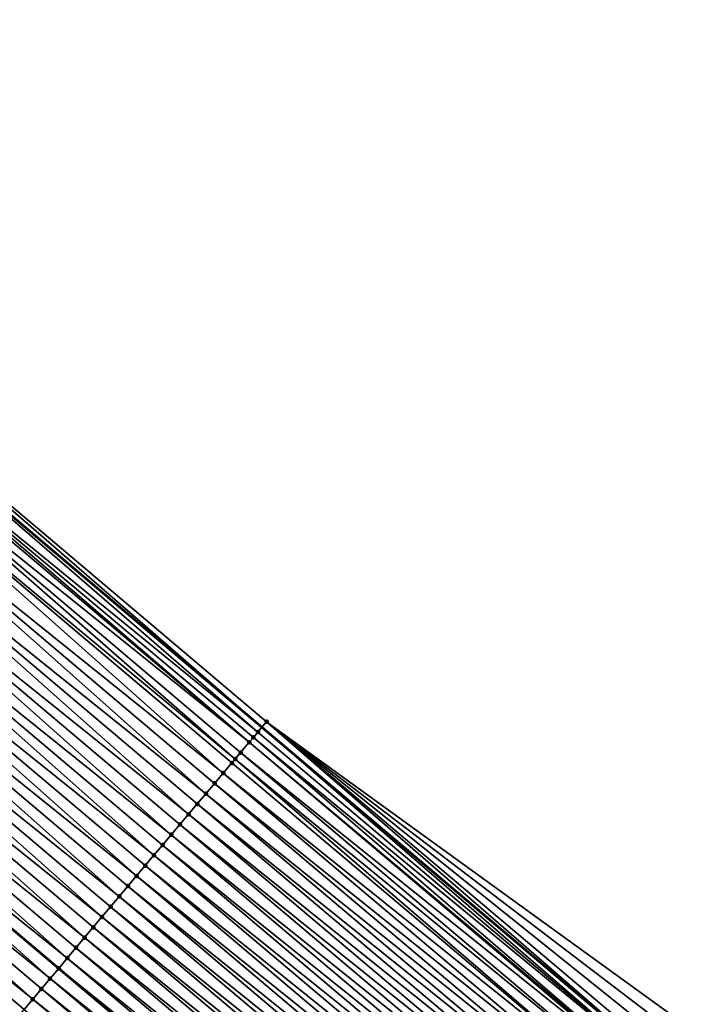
# Model space of a CAD drawing. Header units: feet. Extents: x 2007189 to 2022806, y 818621 to 837694.
# Tile 381 of 656: x 2016618 to 2016643, y 819252 to 819288. Entities that reach past the tile are written whole.
import ezdxf

# ---------------------------------------------------------------- set-up
doc = ezdxf.new("R2010")
doc.units = ezdxf.units.FT
doc.header["$MEASUREMENT"] = 0
for name, color, linetype, lineweight in [('EP_Travel Lane', 172, 'Continuous', 53), ('Road Shots', 141, 'Continuous', 100), ('Road X-Section', 40, 'Continuous', 13), ('STRIPING', 60, 'Continuous', 53)]:
    doc.layers.add(name, color=color, linetype=linetype, lineweight=lineweight)
doc.layers.add('I-77-MM17-21_SB-Surface-Border', color=7, linetype='Continuous')
doc.layers.add('I-77-MM17-21_SB-Surface-TIN', color=7, linetype='Continuous')

msp = doc.modelspace()

# ---------------------------------------------------------------- linework, layer by layer
at = {"layer": 'EP_Travel Lane'}
msp.add_polyline3d([(2016489.559565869, 819377.674227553, 270.3261203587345), (2016504.881901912, 819364.8223237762, 270.560315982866), (2016520.204206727, 819351.9704461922, 270.797772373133), (2016535.526343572, 819339.1187094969, 271.0527361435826), (2016550.848425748, 819326.2670186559, 271.3134064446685), (2016566.170728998, 819313.4151423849, 271.5510221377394), (2016581.493008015, 819300.5632864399, 271.7911614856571), (2016596.840023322, 819287.6751615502, 272.0582540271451), (2016612.121967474, 819274.7761192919, 272.3368764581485), (2016627.40432243, 819261.8767302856, 272.572743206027), (2016642.686517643, 819248.9774761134, 272.8252394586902), (2016657.96883945, 819236.0781150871, 273.0645519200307), (2016673.251180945, 819223.1787374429, 273.3018164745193), (2016688.533488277, 819210.2793886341, 273.5426388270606), (2016703.815714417, 819197.3801083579, 273.7919141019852), (2016719.097995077, 819184.4807820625, 274.0355159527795), (2016734.380056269, 819171.5816410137, 274.3019561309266), (2016749.65505463, 819158.6942299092, 274.5888565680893)], dxfattribs=at)
at = {"layer": 'I-77-MM17-21_SB-Surface-Border', "color": 3, "linetype": 'Continuous', "lineweight": -3}
msp.add_polyline3d([(2016489.732447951, 819377.8802853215, 270.3232260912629), (2016505.054784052, 819365.0283907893, 270.5578926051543), (2016520.377091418, 819352.1765203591, 270.7955601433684), (2016535.778398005, 819339.4191846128, 271.0511854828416), (2016551.562114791, 819327.1172943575, 271.2825340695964), (2016566.804348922, 819314.1698302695, 271.5136050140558), (2016581.665917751, 819300.7693767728, 271.7882463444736), (2016597.013543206, 819287.8806535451, 272.0539932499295), (2016612.295497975, 819274.9816023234, 272.3315104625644), (2016627.577837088, 819262.0822266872, 272.5690261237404), (2016643.827892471, 819250.3289423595, 272.7862371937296), (2016658.787587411, 819237.0475971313, 273.0380198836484), (2016674.392792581, 819224.5300038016, 273.2381648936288), (2016688.707019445, 819210.4848710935, 273.5372030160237), (2016703.989215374, 819197.5856163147, 273.7896226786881), (2016719.916737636, 819185.4502686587, 274.0095461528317), (2016734.553570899, 819171.7871374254, 274.2982413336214), (2016749.827811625, 819158.8992363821, 274.5862957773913)], dxfattribs=at)
at = {"layer": 'I-77-MM17-21_SB-Surface-TIN', "color": 128, "linetype": 'Continuous', "lineweight": -3}
for points in [[(2016611.750210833, 819274.3359103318, 272.3483721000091), (2016627.255263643, 819261.7001973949, 272.5759363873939), (2016612.121967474, 819274.7761192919, 272.3368764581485)], [(2016612.295497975, 819274.9816023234, 272.3315104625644), (2016612.121967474, 819274.7761192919, 272.3368764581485), (2016627.40432243, 819261.8767302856, 272.572743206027)], [(2016627.255263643, 819261.7001973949, 272.5759363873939), (2016627.40432243, 819261.8767302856, 272.572743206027), (2016612.121967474, 819274.7761192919, 272.3368764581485)], [(2016612.295497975, 819274.9816023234, 272.3315104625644), (2016627.40432243, 819261.8767302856, 272.572743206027), (2016627.577837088, 819262.0822266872, 272.5690261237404)], [(2016611.650325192, 819274.2175655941, 272.3480261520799), (2016626.932748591, 819261.3181188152, 272.5767687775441), (2016611.750210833, 819274.3359103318, 272.3483721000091)], [(2016611.750210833, 819274.3359103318, 272.3483721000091), (2016627.08522658, 819261.4987716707, 272.577121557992), (2016627.255263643, 819261.7001973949, 272.5759363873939)], [(2016611.750210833, 819274.3359103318, 272.3483721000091), (2016626.932748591, 819261.3181188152, 272.5767687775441), (2016627.08522658, 819261.4987716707, 272.577121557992)], [(2016611.336108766, 819273.8451906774, 272.342291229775), (2016626.932748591, 819261.3181188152, 272.5767687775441), (2016611.650325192, 819274.2175655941, 272.3480261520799)], [(2016611.0054606, 819273.4532687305, 272.3324635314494), (2016626.408231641, 819260.6965385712, 272.5682131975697), (2016611.336108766, 819273.8451906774, 272.342291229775)], [(2016611.336108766, 819273.8451906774, 272.342291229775), (2016626.610281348, 819260.9359998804, 272.5726248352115), (2016626.932748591, 819261.3181188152, 272.5767687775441)], [(2016611.336108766, 819273.8451906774, 272.342291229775), (2016626.408231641, 819260.6965385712, 272.5682131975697), (2016626.610281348, 819260.9359998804, 272.5726248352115)], [(2016610.360673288, 819272.6889066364, 272.3088570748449), (2016625.965429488, 819260.1716922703, 272.5557369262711), (2016611.0054606, 819273.4532687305, 272.3324635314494)], [(2016611.0054606, 819273.4532687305, 272.3324635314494), (2016626.287846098, 819260.5538539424, 272.5651509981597), (2016626.408231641, 819260.6965385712, 272.5682131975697)], [(2016611.0054606, 819273.4532687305, 272.3324635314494), (2016625.965429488, 819260.1716922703, 272.5557369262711), (2016626.287846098, 819260.5538539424, 272.5651509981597)], [(2016609.715883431, 819271.9245466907, 272.2855155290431), (2016625.320625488, 819259.4073442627, 272.5338674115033), (2016610.360673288, 819272.6889066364, 272.3088570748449)], [(2016610.360673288, 819272.6889066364, 272.3088570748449), (2016625.643023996, 819259.7895212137, 272.5451656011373), (2016625.965429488, 819260.1716922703, 272.5557369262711)], [(2016610.360673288, 819272.6889066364, 272.3088570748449), (2016625.320625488, 819259.4073442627, 272.5338674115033), (2016625.643023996, 819259.7895212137, 272.5451656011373)], [(2016609.071063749, 819271.1602119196, 272.2652783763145), (2016624.675828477, 819258.6429903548, 272.5112703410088), (2016609.715883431, 819271.9245466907, 272.2855155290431)], [(2016609.715883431, 819271.9245466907, 272.2855155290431), (2016624.998227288, 819259.0251670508, 272.5225370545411), (2016625.320625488, 819259.4073442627, 272.5338674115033)], [(2016609.715883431, 819271.9245466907, 272.2855155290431), (2016624.675828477, 819258.6429903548, 272.5112703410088), (2016624.998227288, 819259.0251670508, 272.5225370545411)], [(2016608.426242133, 819270.3958787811, 272.2452425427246), (2016624.031014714, 819257.8786505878, 272.4904170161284), (2016609.071063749, 819271.1602119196, 272.2652783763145)], [(2016609.071063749, 819271.1602119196, 272.2652783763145), (2016624.353423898, 819258.2608185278, 272.50060401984), (2016624.675828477, 819258.6429903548, 272.5112703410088)], [(2016609.071063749, 819271.1602119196, 272.2652783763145), (2016624.031014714, 819257.8786505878, 272.4904170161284), (2016624.353423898, 819258.2608185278, 272.50060401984)], [(2016607.781415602, 819269.6315497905, 272.2257182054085), (2016623.386181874, 819257.1143269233, 272.4715493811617), (2016608.426242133, 819270.3958787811, 272.2452425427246)], [(2016608.426242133, 819270.3958787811, 272.2452425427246), (2016623.708598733, 819257.4964883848, 272.4809374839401), (2016624.031014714, 819257.8786505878, 272.4904170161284)], [(2016608.426242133, 819270.3958787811, 272.2452425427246), (2016623.386181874, 819257.1143269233, 272.4715493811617), (2016623.708598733, 819257.4964883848, 272.4809374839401)], [(2016607.1365754, 819268.8672323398, 272.2076169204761), (2016622.741351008, 819256.350001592, 272.4524761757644), (2016607.781415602, 819269.6315497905, 272.2257182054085)], [(2016607.781415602, 819269.6315497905, 272.2257182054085), (2016623.063764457, 819256.732165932, 272.4622192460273), (2016623.386181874, 819257.1143269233, 272.4715493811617)], [(2016607.781415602, 819269.6315497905, 272.2257182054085), (2016622.741351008, 819256.350001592, 272.4524761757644), (2016623.063764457, 819256.732165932, 272.4622192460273)], [(2016606.491757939, 819268.1028956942, 272.1871486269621), (2016622.096532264, 819255.5856660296, 272.4321413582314), (2016607.1365754, 819268.8672323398, 272.2076169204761)], [(2016607.1365754, 819268.8672323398, 272.2076169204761), (2016622.418940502, 819255.9678347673, 272.4424267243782), (2016622.741351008, 819256.350001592, 272.4524761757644)], [(2016607.1365754, 819268.8672323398, 272.2076169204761), (2016622.096532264, 819255.5856660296, 272.4321413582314), (2016622.418940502, 819255.9678347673, 272.4424267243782)], [(2016605.846935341, 819267.3385633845, 272.1672149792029), (2016621.451712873, 819254.8213310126, 272.4118738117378), (2016606.491757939, 819268.1028956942, 272.1871486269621)], [(2016606.491757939, 819268.1028956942, 272.1871486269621), (2016621.774123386, 819255.2034978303, 272.4219223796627), (2016622.096532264, 819255.5856660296, 272.4321413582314)], [(2016606.491757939, 819268.1028956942, 272.1871486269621), (2016621.451712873, 819254.8213310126, 272.4118738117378), (2016621.774123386, 819255.2034978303, 272.4219223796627)], [(2016605.202087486, 819266.5742523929, 272.1499101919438), (2016620.806882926, 819254.0570049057, 272.3927049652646), (2016605.846935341, 819267.3385633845, 272.1672149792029)], [(2016605.846935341, 819267.3385633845, 272.1672149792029), (2016621.129299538, 819254.439166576, 272.4021188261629), (2016621.451712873, 819254.8213310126, 272.4118738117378)], [(2016605.846935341, 819267.3385633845, 272.1672149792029), (2016620.806882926, 819254.0570049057, 272.3927049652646), (2016621.129299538, 819254.439166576, 272.4021188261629)], [(2016605.202087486, 819266.5742523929, 272.1499101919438), (2016604.557240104, 819265.8099407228, 272.1325418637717), (2016620.162034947, 819253.2926940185, 272.3754129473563)], [(2016605.202087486, 819266.5742523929, 272.1499101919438), (2016620.484461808, 819253.6748470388, 272.3837601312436), (2016620.806882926, 819254.0570049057, 272.3927049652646)], [(2016605.202087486, 819266.5742523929, 272.1499101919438), (2016620.162034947, 819253.2926940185, 272.3754129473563), (2016620.484461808, 819253.6748470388, 272.3837601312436)], [(2016603.912392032, 819265.0456301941, 272.1152740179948), (2016619.517162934, 819252.5284034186, 272.3606226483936), (2016604.557240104, 819265.8099407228, 272.1325418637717)], [(2016620.162034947, 819253.2926940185, 272.3754129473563), (2016604.557240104, 819265.8099407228, 272.1325418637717), (2016619.83960222, 819252.9105456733, 272.3676622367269)], [(2016619.517162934, 819252.5284034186, 272.3606226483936), (2016619.83960222, 819252.9105456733, 272.3676622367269), (2016604.557240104, 819265.8099407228, 272.1325418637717)], [(2016603.267527, 819264.2813337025, 272.0997572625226), (2016618.872279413, 819251.7641225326, 272.3470301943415), (2016603.912392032, 819265.0456301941, 272.1152740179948)], [(2016603.912392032, 819265.0456301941, 272.1152740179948), (2016619.194721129, 819252.1462630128, 272.3538310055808), (2016619.517162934, 819252.5284034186, 272.3606226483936)], [(2016603.912392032, 819265.0456301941, 272.1152740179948), (2016618.872279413, 819251.7641225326, 272.3470301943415), (2016619.194721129, 819252.1462630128, 272.3538310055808)], [(2016603.267527, 819264.2813337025, 272.0997572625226), (2016618.549843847, 819251.3819768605, 272.3395891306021), (2016618.872279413, 819251.7641225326, 272.3470301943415)], [(2016603.267527, 819264.2813337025, 272.0997572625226), (2016618.227413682, 819250.9998266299, 272.3315859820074), (2016618.549843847, 819251.3819768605, 272.3395891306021)], [(2016642.537445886, 819248.8009541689, 272.8297824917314), (2016627.40432243, 819261.8767302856, 272.572743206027), (2016627.255263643, 819261.7001973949, 272.5759363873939)], [(2016627.577837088, 819262.0822266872, 272.5690261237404), (2016627.40432243, 819261.8767302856, 272.572743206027), (2016642.686517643, 819248.9774761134, 272.8252394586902)], [(2016642.537445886, 819248.8009541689, 272.8297824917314), (2016642.686517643, 819248.9774761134, 272.8252394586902), (2016627.40432243, 819261.8767302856, 272.572743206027)], [(2016642.860047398, 819249.1829597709, 272.8199510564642), (2016627.577837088, 819262.0822266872, 272.5690261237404), (2016642.686517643, 819248.9774761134, 272.8252394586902)], [(2016642.860047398, 819249.1829597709, 272.8199510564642), (2016643.182680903, 819249.5649383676, 272.8067894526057), (2016627.577837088, 819262.0822266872, 272.5690261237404)], [(2016643.182680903, 819249.5649383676, 272.8067894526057), (2016643.505295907, 819249.9469325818, 272.795553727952), (2016627.577837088, 819262.0822266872, 272.5690261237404)], [(2016643.505295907, 819249.9469325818, 272.795553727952), (2016643.827892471, 819250.3289423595, 272.7862371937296), (2016627.577837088, 819262.0822266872, 272.5690261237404)], [(2016642.258784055, 819248.4708680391, 272.8325650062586), (2016627.08522658, 819261.4987716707, 272.577121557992), (2016626.932748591, 819261.3181188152, 272.5767687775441)], [(2016642.537445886, 819248.8009541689, 272.8297824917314), (2016627.255263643, 819261.7001973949, 272.5759363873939), (2016627.08522658, 819261.4987716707, 272.577121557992)], [(2016642.258784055, 819248.4708680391, 272.8325650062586), (2016642.537445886, 819248.8009541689, 272.8297824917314), (2016627.08522658, 819261.4987716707, 272.577121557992)], [(2016642.214912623, 819248.4188909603, 272.832510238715), (2016626.932748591, 819261.3181188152, 272.5767687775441), (2016626.610281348, 819260.9359998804, 272.5726248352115)], [(2016642.214912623, 819248.4188909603, 272.832510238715), (2016642.258784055, 819248.4708680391, 272.8325650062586), (2016626.932748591, 819261.3181188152, 272.5767687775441)], [(2016641.891230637, 819248.0353270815, 272.828068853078), (2016626.610281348, 819260.9359998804, 272.5726248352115), (2016626.408231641, 819260.6965385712, 272.5682131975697)], [(2016641.891230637, 819248.0353270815, 272.828068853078), (2016641.892447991, 819248.0367698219, 272.8280943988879), (2016626.610281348, 819260.9359998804, 272.5726248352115)], [(2016641.892447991, 819248.0367698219, 272.8280943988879), (2016642.214912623, 819248.4188909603, 272.832510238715), (2016626.610281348, 819260.9359998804, 272.5726248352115)], [(2016641.570016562, 819247.6546206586, 272.8202227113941), (2016626.287846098, 819260.5538539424, 272.5651509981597), (2016625.965429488, 819260.1716922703, 272.5557369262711)], [(2016641.570016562, 819247.6546206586, 272.8202227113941), (2016626.408231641, 819260.6965385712, 272.5682131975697), (2016626.287846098, 819260.5538539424, 272.5651509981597)], [(2016641.570016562, 819247.6546206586, 272.8202227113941), (2016641.891230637, 819248.0353270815, 272.828068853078), (2016626.408231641, 819260.6965385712, 272.5682131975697)], [(2016641.247600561, 819247.272458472, 272.8107450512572), (2016625.965429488, 819260.1716922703, 272.5557369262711), (2016625.643023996, 819259.7895212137, 272.5451656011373)], [(2016641.247600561, 819247.272458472, 272.8107450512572), (2016641.570016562, 819247.6546206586, 272.8202227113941), (2016625.965429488, 819260.1716922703, 272.5557369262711)], [(2016640.925194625, 819246.8902877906, 272.8002198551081), (2016625.643023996, 819259.7895212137, 272.5451656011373), (2016625.320625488, 819259.4073442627, 272.5338674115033)], [(2016640.925194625, 819246.8902877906, 272.8002198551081), (2016641.247600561, 819247.272458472, 272.8107450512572), (2016625.643023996, 819259.7895212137, 272.5451656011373)], [(2016640.602794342, 819246.5081123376, 272.7891062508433), (2016625.320625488, 819259.4073442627, 272.5338674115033), (2016624.998227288, 819259.0251670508, 272.5225370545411)], [(2016640.602794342, 819246.5081123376, 272.7891062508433), (2016640.925194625, 819246.8902877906, 272.8002198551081), (2016625.320625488, 819259.4073442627, 272.5338674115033)], [(2016640.280395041, 819246.1259360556, 272.7778904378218), (2016624.998227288, 819259.0251670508, 272.5225370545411), (2016624.675828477, 819258.6429903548, 272.5112703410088)], [(2016640.280395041, 819246.1259360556, 272.7778904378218), (2016640.602794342, 819246.5081123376, 272.7891062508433), (2016624.998227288, 819259.0251670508, 272.5225370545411)], [(2016639.957994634, 819245.743760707, 272.7667897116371), (2016624.675828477, 819258.6429903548, 272.5112703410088), (2016624.353423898, 819258.2608185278, 272.50060401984)], [(2016639.957994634, 819245.743760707, 272.7667897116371), (2016640.280395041, 819246.1259360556, 272.7778904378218), (2016624.675828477, 819258.6429903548, 272.5112703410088)], [(2016639.635588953, 819245.36158981, 272.7562379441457), (2016624.353423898, 819258.2608185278, 272.50060401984), (2016624.031014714, 819257.8786505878, 272.4904170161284)], [(2016639.635588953, 819245.36158981, 272.7562379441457), (2016639.957994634, 819245.743760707, 272.7667897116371), (2016624.353423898, 819258.2608185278, 272.50060401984)], [(2016639.313179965, 819244.9794217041, 272.7460303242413), (2016624.031014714, 819257.8786505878, 272.4904170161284), (2016623.708598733, 819257.4964883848, 272.4809374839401)], [(2016639.313179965, 819244.9794217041, 272.7460303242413), (2016639.635588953, 819245.36158981, 272.7562379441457), (2016624.031014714, 819257.8786505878, 272.4904170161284)], [(2016638.990769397, 819244.5972549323, 272.7359872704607), (2016623.708598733, 819257.4964883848, 272.4809374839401), (2016623.386181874, 819257.1143269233, 272.4715493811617)], [(2016638.990769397, 819244.5972549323, 272.7359872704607), (2016639.313179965, 819244.9794217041, 272.7460303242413), (2016623.708598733, 819257.4964883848, 272.4809374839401)], [(2016638.66836061, 819244.2150866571, 272.7257587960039), (2016623.386181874, 819257.1143269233, 272.4715493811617), (2016623.063764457, 819256.732165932, 272.4622192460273)], [(2016638.66836061, 819244.2150866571, 272.7257587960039), (2016638.990769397, 819244.5972549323, 272.7359872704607), (2016623.386181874, 819257.1143269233, 272.4715493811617)], [(2016638.345953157, 819243.8329172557, 272.7153914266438), (2016623.063764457, 819256.732165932, 272.4622192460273), (2016622.741351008, 819256.350001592, 272.4524761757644)], [(2016638.345953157, 819243.8329172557, 272.7153914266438), (2016638.66836061, 819244.2150866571, 272.7257587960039), (2016623.063764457, 819256.732165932, 272.4622192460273)], [(2016638.023545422, 819243.4507480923, 272.705053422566), (2016622.741351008, 819256.350001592, 272.4524761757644), (2016622.418940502, 819255.9678347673, 272.4424267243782)], [(2016638.023545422, 819243.4507480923, 272.705053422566), (2016638.345953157, 819243.8329172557, 272.7153914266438), (2016622.741351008, 819256.350001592, 272.4524761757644)], [(2016637.701138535, 819243.0685782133, 272.694627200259), (2016622.418940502, 819255.9678347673, 272.4424267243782), (2016622.096532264, 819255.5856660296, 272.4321413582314)], [(2016637.701138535, 819243.0685782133, 272.694627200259), (2016638.023545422, 819243.4507480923, 272.705053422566), (2016622.418940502, 819255.9678347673, 272.4424267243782)], [(2016637.378734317, 819242.6864060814, 272.6839231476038), (2016622.096532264, 819255.5856660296, 272.4321413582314), (2016621.774123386, 819255.2034978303, 272.4219223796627)], [(2016637.378734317, 819242.6864060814, 272.6839231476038), (2016637.701138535, 819243.0685782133, 272.694627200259), (2016622.096532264, 819255.5856660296, 272.4321413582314)], [(2016637.056332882, 819242.3042316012, 272.6729295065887), (2016621.774123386, 819255.2034978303, 272.4219223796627), (2016621.451712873, 819254.8213310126, 272.4118738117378)], [(2016637.056332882, 819242.3042316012, 272.6729295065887), (2016637.378734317, 819242.6864060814, 272.6839231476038), (2016621.774123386, 819255.2034978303, 272.4219223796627)], [(2016636.733928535, 819241.9220595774, 272.6622387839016), (2016621.451712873, 819254.8213310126, 272.4118738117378), (2016621.129299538, 819254.439166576, 272.4021188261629)], [(2016636.733928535, 819241.9220595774, 272.6622387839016), (2016637.056332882, 819242.3042316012, 272.6729295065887), (2016621.451712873, 819254.8213310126, 272.4118738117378)], [(2016636.411519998, 819241.5398910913, 272.6519843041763), (2016621.129299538, 819254.439166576, 272.4021188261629), (2016620.806882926, 819254.0570049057, 272.3927049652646)], [(2016636.411519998, 819241.5398910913, 272.6519843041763), (2016636.733928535, 819241.9220595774, 272.6622387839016), (2016621.129299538, 819254.439166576, 272.4021188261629)], [(2016636.089106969, 819241.1577263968, 272.642197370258), (2016620.806882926, 819254.0570049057, 272.3927049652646), (2016620.484461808, 819253.6748470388, 272.3837601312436)], [(2016636.089106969, 819241.1577263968, 272.642197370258), (2016636.411519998, 819241.5398910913, 272.6519843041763), (2016620.806882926, 819254.0570049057, 272.3927049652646)], [(2016635.766694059, 819240.7755616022, 272.6323981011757), (2016620.484461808, 819253.6748470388, 272.3837601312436), (2016620.162034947, 819253.2926940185, 272.3754129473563)], [(2016635.766694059, 819240.7755616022, 272.6323981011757), (2016636.089106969, 819241.1577263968, 272.642197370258), (2016620.484461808, 819253.6748470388, 272.3837601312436)], [(2016635.444285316, 819240.3933932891, 272.6221649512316), (2016620.162034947, 819253.2926940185, 272.3754129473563), (2016619.83960222, 819252.9105456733, 272.3676622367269)], [(2016635.444285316, 819240.3933932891, 272.6221649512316), (2016635.766694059, 819240.7755616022, 272.6323981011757), (2016620.162034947, 819253.2926940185, 272.3754129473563)], [(2016619.517162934, 819252.5284034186, 272.3606226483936), (2016635.121872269, 819240.0112283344, 272.6123657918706), (2016619.83960222, 819252.9105456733, 272.3676622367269)], [(2016635.444285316, 819240.3933932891, 272.6221649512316), (2016619.83960222, 819252.9105456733, 272.3676622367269), (2016635.121872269, 819240.0112283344, 272.6123657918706)], [(2016634.799448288, 819239.6290731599, 272.6037329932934), (2016619.517162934, 819252.5284034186, 272.3606226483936), (2016619.194721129, 819252.1462630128, 272.3538310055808)], [(2016634.799448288, 819239.6290731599, 272.6037329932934), (2016635.121872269, 819240.0112283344, 272.6123657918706), (2016619.517162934, 819252.5284034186, 272.3606226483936)], [(2016634.477000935, 819239.246937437, 272.5975186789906), (2016619.194721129, 819252.1462630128, 272.3538310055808), (2016618.872279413, 819251.7641225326, 272.3470301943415)], [(2016634.477000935, 819239.246937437, 272.5975186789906), (2016634.799448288, 819239.6290731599, 272.6037329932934), (2016619.194721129, 819252.1462630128, 272.3538310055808)], [(2016634.154548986, 819238.8648055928, 272.5917826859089), (2016618.872279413, 819251.7641225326, 272.3470301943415), (2016618.549843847, 819251.3819768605, 272.3395891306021)], [(2016634.154548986, 819238.8648055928, 272.5917826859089), (2016634.477000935, 819239.246937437, 272.5975186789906), (2016618.872279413, 819251.7641225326, 272.3470301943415)]]:
    msp.add_3dface(points, dxfattribs=at)
at = {"layer": 'Road Shots', "lineweight": 100}
for p in [(2016627.577837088, 819262.0822266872, 272.5690261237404), (2016627.08522658, 819261.4987716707, 272.577121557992), (2016627.255263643, 819261.7001973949, 272.5759363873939), (2016626.932748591, 819261.3181188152, 272.5767687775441), (2016626.610281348, 819260.9359998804, 272.5726248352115), (2016626.287846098, 819260.5538539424, 272.5651509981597), (2016626.408231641, 819260.6965385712, 272.5682131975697), (2016625.965429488, 819260.1716922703, 272.5557369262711), (2016625.643023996, 819259.7895212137, 272.5451656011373), (2016625.320625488, 819259.4073442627, 272.5338674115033), (2016624.998227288, 819259.0251670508, 272.5225370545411), (2016624.675828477, 819258.6429903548, 272.5112703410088), (2016624.353423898, 819258.2608185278, 272.50060401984), (2016624.031014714, 819257.8786505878, 272.4904170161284), (2016623.708598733, 819257.4964883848, 272.4809374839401), (2016623.386181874, 819257.1143269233, 272.4715493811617), (2016623.063764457, 819256.732165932, 272.4622192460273), (2016622.741351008, 819256.350001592, 272.4524761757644), (2016622.418940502, 819255.9678347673, 272.4424267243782), (2016622.096532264, 819255.5856660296, 272.4321413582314), (2016621.774123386, 819255.2034978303, 272.4219223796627), (2016621.451712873, 819254.8213310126, 272.4118738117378), (2016621.129299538, 819254.439166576, 272.4021188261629), (2016620.806882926, 819254.0570049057, 272.3927049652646), (2016620.484461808, 819253.6748470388, 272.3837601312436), (2016620.162034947, 819253.2926940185, 272.3754129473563), (2016619.839602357, 819252.9105458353, 272.3676622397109), (2016619.517162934, 819252.5284034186, 272.3606226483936), (2016619.194721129, 819252.1462630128, 272.3538310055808), (2016618.872279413, 819251.7641225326, 272.3470301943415)]:
    msp.add_point(p, dxfattribs=at)
at = {"layer": 'Road X-Section', "extrusion": (0.7641102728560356, -0.6449631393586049, 0.01257138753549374), "elevation": 1012535.430810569, "flags": 128}
msp.add_lwpolyline([(1926809.288988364, -12457.39068858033), (1926808.788988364, -12457.38377777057), (1926808.525388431, -12457.38259250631), (1926808.288988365, -12457.38294531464), (1926807.788988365, -12457.38708958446), (1926807.475674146, -12457.39150157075), (1926807.288988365, -12457.39456401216), (1926806.788988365, -12457.40397882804), (1926806.288988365, -12457.41455098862), (1926805.788988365, -12457.42585007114), (1926805.288988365, -12457.43718132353), (1926804.788988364, -12457.44844892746), (1926804.288988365, -12457.45911609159), (1926803.788988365, -12457.46930390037), (1926803.288988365, -12457.47878418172), (1926802.788988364, -12457.48817302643), (1926802.288988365, -12457.49750389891), (1926801.788988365, -12457.50724773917), (1926801.288988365, -12457.51729798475), (1926800.788988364, -12457.52758416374), (1926800.288988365, -12457.53780394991), (1926799.788988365, -12457.54785331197), (1926799.288988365, -12457.55760906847), (1926798.788988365, -12457.56702367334), (1926798.288988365, -12457.57596921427), (1926797.788988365, -12457.58431705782), (1926797.288988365, -12457.592068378), (1926796.788988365, -12457.59910852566), (1926796.288988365, -12457.6059007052), (1926795.788988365, -12457.61270205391), (1926795.288988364, -12457.62014370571), (1926794.788988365, -12457.62814748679), (1926794.288988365, -12457.63635616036), (1926793.788988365, -12457.64507321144), (1926793.288988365, -12457.65397068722), (1926792.788988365, -12457.66290594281), (1926792.288988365, -12457.67192016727), (1926791.788988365, -12457.68118308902), (1926791.288988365, -12457.69033504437), (1926790.788988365, -12457.69973762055), (1926790.288988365, -12457.70961412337), (1926789.788988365, -12457.71965204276), (1926789.288988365, -12457.72958379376), (1926788.788988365, -12457.73953500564), (1926788.288988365, -12457.74932316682), (1926787.788988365, -12457.75850906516), (1926787.288988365, -12457.76704342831), (1926786.788988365, -12457.77539959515), (1926786.288988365, -12457.78343335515), (1926785.788988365, -12457.79090847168), (1926785.288988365, -12457.79786279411), (1926784.788988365, -12457.80436271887), (1926784.288988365, -12457.81068504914), (1926783.788988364, -12457.81693435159), (1926783.288988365, -12457.82372352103), (1926782.788988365, -12457.83109102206)], dxfattribs=at)
at = {"layer": 'STRIPING'}
msp.add_polyline3d([(2016497.345251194, 819355.8325702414, 270.3355785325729), (2016512.667329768, 819342.980891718, 270.5970966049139), (2016527.98948976, 819330.1291449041, 270.8501260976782), (2016543.311732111, 819317.2773290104, 271.0945706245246), (2016558.633914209, 819304.425563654, 271.3452954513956), (2016573.955974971, 819291.5739000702, 271.6086693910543), (2016589.275089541, 819278.7091572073, 271.8754023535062), (2016604.557240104, 819265.8099407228, 272.1325418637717), (2016619.83960222, 819252.9105456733, 272.3676622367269), (2016635.121872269, 819240.0112283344, 272.6123657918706), (2016650.404243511, 819227.111825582, 272.8465356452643), (2016665.68661349, 819214.2124238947, 273.0808369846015), (2016680.968890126, 819201.3131009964, 273.3248544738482), (2016696.251014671, 819188.4139064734, 273.5847027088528), (2016711.533090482, 819175.5147530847, 273.8496235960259), (2016726.815235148, 819162.6155415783, 274.107376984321), (2016742.097894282, 819149.720544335, 274.4026973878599)], dxfattribs=at)

doc.saveas('drawing.dxf')
